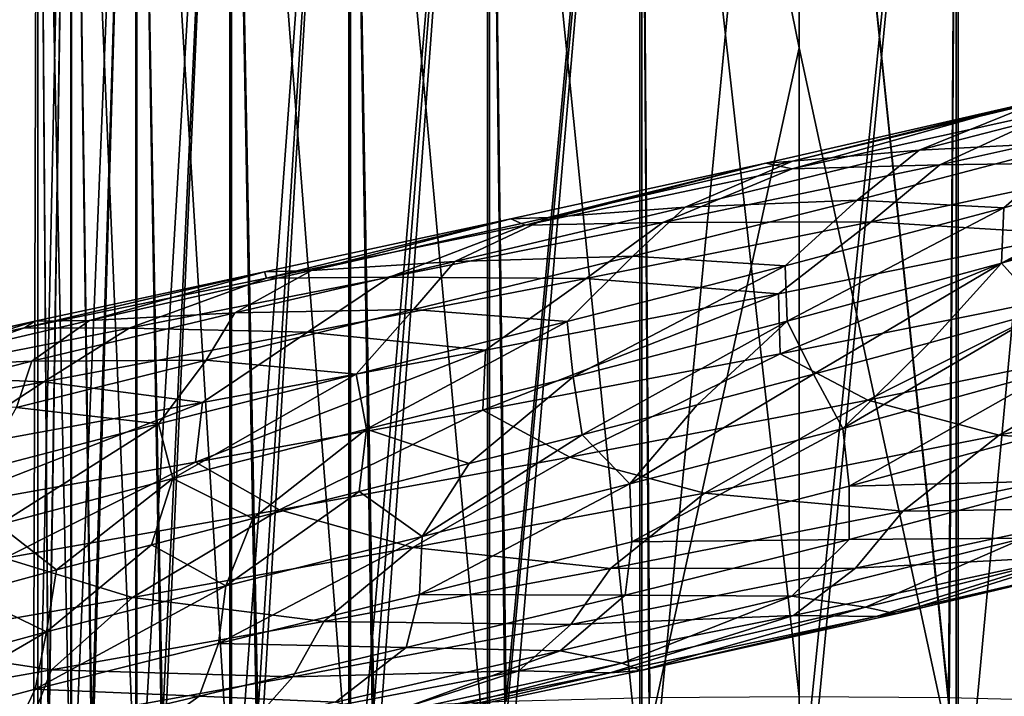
# Model space of a CAD drawing. Header units: metres. Extents: x -109 to 109, y -917 to 389.
# Tile 315 of 656: x -8.66 to 2.28, y -716.9 to -709.38. Entities that reach past the tile are written whole.
import ezdxf

# ---------------------------------------------------------------- set-up
doc = ezdxf.new("R2010")
doc.units = ezdxf.units.M
doc.layers.add('solid_24503124_XXX_01_SW0001', color=7, linetype='CONTINUOUS')
doc.layers.add('solid_24503124_XXX_01_SW0001_01', color=7, linetype='CONTINUOUS')

msp = doc.modelspace()

# ---------------------------------------------------------------- linework, layer by layer
at = {"layer": 'solid_24503124_XXX_01_SW0001'}
for points in [[(-8.5, -717.603394, -399.309631), (-8.453436, -701, -399.111511), (-8.453436, -701, -400.888489)], [(-8.336675, -717.465759, -397.657074), (-8.453436, -701, -399.111511), (-8.5, -717.603394, -399.309631)], [(-8.5, -717.603394, -399.309631), (-8.453436, -701, -400.888489), (-8.336675, -717.741089, -400.962158)], [(-8.454546, -718.427734, -1.641997), (-8.452125, -701, 0.900884), (-8.454546, -701, -0.877868)], [(-8.454546, -718.427734, -1.641997), (-8.452125, -718.581726, 0.13008), (-8.452125, -701, 0.900884)], [(-8.086726, -718.2771, -3.375776), (-8.454546, -701, -0.877868), (-8.086726, -701, -2.618177)], [(-8.086726, -718.2771, -3.375776), (-8.454546, -718.427734, -1.641997), (-8.454546, -701, -0.877868)], [(-8.336675, -717.465759, -397.657074), (-8.083981, -701, -397.373352), (-8.453436, -701, -399.111511)], [(-8.336675, -717.741089, -400.962158), (-8.453436, -701, -400.888489), (-8.083981, -701, -402.626648)], [(-8.452125, -718.581726, 0.13008), (-8.079568, -701, 2.640186), (-8.452125, -701, 0.900884)], [(-8.452125, -718.581726, 0.13008), (-8.079568, -718.732239, 1.862855), (-8.079568, -701, 2.640186)], [(-7.852976, -717.333374, -396.068054), (-8.083981, -701, -397.373352), (-8.336675, -717.465759, -397.657074)], [(-8.336675, -717.741089, -400.962158), (-8.083981, -701, -402.626648), (-7.852976, -717.873474, -402.551208)], [(-7.364774, -718.136414, -4.99533), (-8.086726, -701, -2.618177), (-7.364774, -701, -4.243832)], [(-7.364774, -718.136414, -4.99533), (-8.086726, -718.2771, -3.375776), (-8.086726, -701, -2.618177)], [(-7.852976, -717.333374, -396.068054), (-7.361216, -701, -395.75), (-8.083981, -701, -397.373352)], [(-7.852976, -717.873474, -402.551208), (-8.083981, -701, -402.626648), (-7.361216, -701, -404.25)], [(-8.079568, -718.732239, 1.862855), (-7.353192, -701, 4.263868), (-8.079568, -701, 2.640186)], [(-8.079568, -718.732239, 1.862855), (-7.353192, -718.872803, 3.480444), (-7.353192, -701, 4.263868)], [(-7.067492, -717.211365, -394.603577), (-7.361216, -701, -395.75), (-7.852976, -717.333374, -396.068054)], [(-7.852976, -717.873474, -402.551208), (-7.361216, -701, -404.25), (-7.067492, -717.995422, -404.015686)], [(-6.320303, -718.01178, -6.429735), (-7.364774, -701, -4.243832), (-6.320303, -701, -5.68364)], [(-6.320303, -718.01178, -6.429735), (-7.364774, -718.136414, -4.99533), (-7.364774, -701, -4.243832)], [(-7.067492, -717.211365, -394.603577), (-6.316731, -701, -394.312378), (-7.361216, -701, -395.75)], [(-7.067492, -717.995422, -404.015686), (-7.361216, -701, -404.25), (-6.316731, -701, -405.687622)], [(-7.353192, -718.872803, 3.480444), (-6.304805, -701, 5.700828), (-7.353192, -701, 4.263868)], [(-7.353192, -718.872803, 3.480444), (-6.304805, -718.997192, 4.912011), (-6.304805, -701, 5.700828)], [(-6.010407, -717.104431, -393.319977), (-6.316731, -701, -394.312378), (-7.067492, -717.211365, -394.603577)], [(-7.067492, -717.995422, -404.015686), (-6.316731, -701, -405.687622), (-6.010407, -718.102356, -405.299286)], [(-4.999055, -717.908691, -7.616178), (-6.320303, -701, -5.68364), (-4.999055, -701, -6.874551)], [(-4.999055, -717.908691, -7.616178), (-6.320303, -718.01178, -6.429735), (-6.320303, -701, -5.68364)], [(-6.010407, -717.104431, -393.319977), (-4.996175, -701, -393.123352), (-6.316731, -701, -394.312378)], [(-6.010407, -718.102356, -405.299286), (-6.316731, -701, -405.687622), (-4.996175, -701, -406.876648)], [(-6.304805, -718.997192, 4.912011), (-4.980319, -719.099915, 6.094865), (-4.980319, -701, 6.888136)], [(-6.304805, -718.997192, 4.912011), (-4.980319, -701, 6.888136), (-6.304805, -701, 5.700828)], [(-4.722347, -717.016724, -392.266541), (-4.996175, -701, -393.123352), (-6.010407, -717.104431, -393.319977)], [(-6.010407, -718.102356, -405.299286), (-4.996175, -701, -406.876648), (-4.722347, -718.190125, -406.352722)], [(-3.458888, -717.831665, -8.502699), (-4.999055, -701, -6.874551), (-3.458888, -701, -7.764412)], [(-3.458888, -717.831665, -8.502699), (-4.999055, -717.908691, -7.616178), (-4.999055, -701, -6.874551)], [(-4.722347, -717.016724, -392.266541), (-3.457262, -701, -392.234863), (-4.996175, -701, -393.123352)], [(-4.722347, -718.190125, -406.352722), (-4.996175, -701, -406.876648), (-3.457262, -701, -407.765137)], [(-4.980319, -719.099915, 6.094865), (-3.437735, -719.176575, 6.977206), (-3.437735, -701, 7.773801)], [(-4.980319, -719.099915, 6.094865), (-3.437735, -701, 7.773801), (-4.980319, -701, 6.888136)], [(-3.252809, -716.951477, -391.483765), (-3.457262, -701, -392.234863), (-4.722347, -717.016724, -392.266541)], [(-4.722347, -718.190125, -406.352722), (-3.457262, -701, -407.765137), (-3.252809, -718.255371, -407.135498)], [(-1.767249, -717.784058, -9.050478), (-3.458888, -701, -7.764412), (-1.767249, -701, -8.314255)], [(-1.767249, -717.784058, -9.050478), (-3.458888, -717.831665, -8.502699), (-3.458888, -701, -7.764412)], [(-3.252809, -716.951477, -391.483765), (-1.767249, -701, -391.68576), (-3.457262, -701, -392.234863)], [(-3.252809, -718.255371, -407.135498), (-3.457262, -701, -407.765137), (-1.767249, -701, -408.31424)], [(-3.437735, -719.176575, 6.977206), (-1.744606, -719.223816, 7.520394), (-1.744606, -701, 8.319036)], [(-3.437735, -719.176575, 6.977206), (-1.744606, -701, 8.319036), (-3.437735, -701, 7.773801)], [(-1.658268, -716.911316, -391.00174), (-1.767249, -701, -391.68576), (-3.252809, -716.951477, -391.483765)], [(-3.252809, -718.255371, -407.135498), (-1.767249, -701, -408.31424), (-1.658268, -718.295532, -407.617523)], [(0, -709.691589, -8.697343), (-1.767249, -701, -8.314255), (0, -701, -8.5)], [(-1.767249, -717.784058, -9.050478), (-1.767249, -701, -8.314255), (0, -709.691589, -8.697343)], [(-1.658268, -718.295532, -407.617523), (-1.767249, -701, -408.31424), (0, -701, -408.5)], [(0, -716.897766, -390.838959), (0, -701, -391.5), (-1.767249, -701, -391.68576)], [(-1.658268, -716.911316, -391.00174), (0, -716.897766, -390.838959), (-1.767249, -701, -391.68576)], [(-1.744606, -719.223816, 7.520394), (0, -701, 8.5), (-1.744606, -701, 8.319036)], [(-1.658268, -718.295532, -407.617523), (0, -701, -408.5), (0, -718.309082, -407.780273)], [(1.658268, -716.911316, -391.00174), (1.767249, -701, -391.68576), (0, -701, -391.5)], [(1.658268, -716.911316, -391.00174), (0, -701, -391.5), (0, -716.897766, -390.838959)], [(-1.767249, -717.784058, -9.050478), (0, -709.691589, -8.697343), (0, -718.365234, -9.288966)], [(-0.370308, -710.973022, 17.99728), (2.472869, -710.322571, 17.850761), (-0.071905, -710.952515, 17.287518)], [(-0.077731, -711.035828, 18.71294), (2.472869, -710.322571, 17.850761), (-0.370308, -710.973022, 17.99728)], [(1.564183, -710.990906, 19.310526), (2.889592, -710.378967, 18.50408), (-0.077731, -711.035828, 18.71294)], [(2.472869, -710.322571, 17.850761), (2.645593, -710.301086, 17.099283), (-0.071905, -710.952515, 17.287518)], [(-0.071905, -710.952515, 17.287518), (1.33299, -710.828491, 16.572636), (-1.265201, -711.462158, 16.539602)], [(-3.202172, -711.593323, 17.645248), (-0.370308, -710.973022, 17.99728), (-2.787336, -711.575317, 16.997725)], [(-3.042819, -711.661438, 18.399982), (-0.370308, -710.973022, 17.99728), (-3.202172, -711.593323, 17.645248)], [(-3.042819, -711.661438, 18.399982), (-0.077731, -711.035828, 18.71294), (-0.370308, -710.973022, 17.99728)], [(-1.514759, -711.632507, 19.275333), (-0.077731, -711.035828, 18.71294), (-3.042819, -711.661438, 18.399982)], [(-2.787336, -711.575317, 16.997725), (-0.071905, -710.952515, 17.287518), (-1.265201, -711.462158, 16.539602)], [(-0.370308, -710.973022, 17.99728), (-0.071905, -710.952515, 17.287518), (-2.787336, -711.575317, 16.997725)], [(-1.514759, -711.632507, 19.275333), (1.564183, -710.990906, 19.310526), (-0.077731, -711.035828, 18.71294)], [(0.801559, -711.623779, 19.888416), (1.564183, -710.990906, 19.310526), (-1.514759, -711.632507, 19.275333)], [(-3.824563, -712.066284, 16.054501), (-1.265201, -711.462158, 16.539602), (-1.845462, -712.00769, 15.875687)], [(-2.787336, -711.575317, 16.997725), (-1.265201, -711.462158, 16.539602), (-3.824563, -712.066284, 16.054501)], [(-1.845462, -712.00769, 15.875687), (0.645559, -711.384521, 16.020309), (-0.153035, -712.114502, 15.553102)], [(-1.265201, -711.462158, 16.539602), (0.645559, -711.384521, 16.020309), (-1.845462, -712.00769, 15.875687)], [(0.645559, -711.384521, 16.020309), (2.274778, -711.469604, 15.408117), (-0.153035, -712.114502, 15.553102)], [(-0.153035, -712.114502, 15.553102), (2.274778, -711.469604, 15.408117), (-0.132012, -712.730042, 15.233351)], [(2.274778, -711.469604, 15.408117), (2.247102, -712.08551, 15.090783), (-0.132012, -712.730042, 15.233351)], [(-5.416329, -712.165527, 16.234802), (-2.787336, -711.575317, 16.997725), (-3.824563, -712.066284, 16.054501)], [(-3.202172, -711.593323, 17.645248), (-2.787336, -711.575317, 16.997725), (-5.416329, -712.165527, 16.234802)], [(-5.93502, -712.179504, 16.800884), (-3.202172, -711.593323, 17.645248), (-5.416329, -712.165527, 16.234802)], [(-5.913548, -712.251404, 17.570555), (-3.202172, -711.593323, 17.645248), (-5.93502, -712.179504, 16.800884)], [(-5.913548, -712.251404, 17.570555), (-3.042819, -711.661438, 18.399982), (-3.202172, -711.593323, 17.645248)], [(-4.547217, -712.239136, 18.704794), (-3.042819, -711.661438, 18.399982), (-5.913548, -712.251404, 17.570555)], [(-4.547217, -712.239136, 18.704794), (-1.514759, -711.632507, 19.275333), (-3.042819, -711.661438, 18.399982)], [(-2.364416, -712.256226, 19.711475), (-1.514759, -711.632507, 19.275333), (-4.547217, -712.239136, 18.704794)], [(-2.364416, -712.256226, 19.711475), (0.801559, -711.623779, 19.888416), (-1.514759, -711.632507, 19.275333)], [(-0.229614, -712.424316, 20.288734), (0.801559, -711.623779, 19.888416), (-2.364416, -712.256226, 19.711475)], [(-0.210389, -713.09198, 20.524387), (3.028834, -711.761719, 20.085403), (-0.229614, -712.424316, 20.288734)], [(-4.280074, -712.600891, 15.299441), (-1.845462, -712.00769, 15.875687), (-2.576244, -712.731201, 15.271461)], [(-3.824563, -712.066284, 16.054501), (-1.845462, -712.00769, 15.875687), (-4.280074, -712.600891, 15.299441)], [(-1.845462, -712.00769, 15.875687), (-0.153035, -712.114502, 15.553102), (-2.576244, -712.731201, 15.271461)], [(-6.267007, -712.637695, 15.128572), (-3.824563, -712.066284, 16.054501), (-4.280074, -712.600891, 15.299441)], [(-5.416329, -712.165527, 16.234802), (-3.824563, -712.066284, 16.054501), (-6.267007, -712.637695, 15.128572)], [(-2.576244, -712.731201, 15.271461), (-0.153035, -712.114502, 15.553102), (-2.507171, -713.345703, 14.957805)], [(-0.153035, -712.114502, 15.553102), (-0.132012, -712.730042, 15.233351), (-2.507171, -713.345703, 14.957805)], [(-8.602715, -712.803101, 16.251589), (-5.93502, -712.179504, 16.800884), (-8.486114, -712.729004, 15.492156)], [(-8.602715, -712.803101, 16.251589), (-5.913548, -712.251404, 17.570555), (-5.93502, -712.179504, 16.800884)], [(-8.486114, -712.729004, 15.492156), (-5.93502, -712.179504, 16.800884), (-7.879027, -712.720581, 15.023417)], [(-7.879027, -712.720581, 15.023417), (-5.416329, -712.165527, 16.234802), (-6.267007, -712.637695, 15.128572)], [(-5.93502, -712.179504, 16.800884), (-5.416329, -712.165527, 16.234802), (-7.879027, -712.720581, 15.023417)], [(-7.44069, -712.807007, 17.61235), (-4.547217, -712.239136, 18.704794), (-5.913548, -712.251404, 17.570555)], [(-5.458127, -712.850586, 18.986481), (-4.547217, -712.239136, 18.704794), (-7.44069, -712.807007, 17.61235)], [(-5.458127, -712.850586, 18.986481), (-2.364416, -712.256226, 19.711475), (-4.547217, -712.239136, 18.704794)], [(-7.44069, -712.807007, 17.61235), (-5.913548, -712.251404, 17.570555), (-8.602715, -712.803101, 16.251589)], [(-3.48113, -713.049133, 19.920202), (-2.364416, -712.256226, 19.711475), (-5.458127, -712.850586, 18.986481)], [(-3.48113, -713.049133, 19.920202), (-0.229614, -712.424316, 20.288734), (-2.364416, -712.256226, 19.711475)], [(-3.511371, -713.716492, 20.15295), (-0.229614, -712.424316, 20.288734), (-3.48113, -713.049133, 19.920202)], [(-3.511371, -713.716492, 20.15295), (-0.210389, -713.09198, 20.524387), (-0.229614, -712.424316, 20.288734)], [(-8.51881, -713.174622, 13.792184), (-6.267007, -712.637695, 15.128572), (-6.584936, -713.161377, 14.307531)], [(-7.879027, -712.720581, 15.023417), (-6.267007, -712.637695, 15.128572), (-8.51881, -713.174622, 13.792184)], [(-6.584936, -713.161377, 14.307531), (-4.280074, -712.600891, 15.299441), (-4.919641, -713.316223, 14.56789)], [(-6.267007, -712.637695, 15.128572), (-4.280074, -712.600891, 15.299441), (-6.584936, -713.161377, 14.307531)], [(-4.280074, -712.600891, 15.299441), (-2.576244, -712.731201, 15.271461), (-4.919641, -713.316223, 14.56789)], [(-11.026124, -713.314819, 14.481745), (-8.486114, -712.729004, 15.492156), (-10.775408, -713.240417, 13.756499)], [(-11.026124, -713.314819, 14.481745), (-8.602715, -712.803101, 16.251589), (-8.486114, -712.729004, 15.492156)], [(-10.775408, -713.240417, 13.756499), (-8.486114, -712.729004, 15.492156), (-10.098326, -713.239075, 13.398982)], [(-10.098326, -713.239075, 13.398982), (-7.879027, -712.720581, 15.023417), (-8.51881, -713.174622, 13.792184)], [(-8.486114, -712.729004, 15.492156), (-7.879027, -712.720581, 15.023417), (-10.098326, -713.239075, 13.398982)], [(-4.919641, -713.316223, 14.56789), (-2.576244, -712.731201, 15.271461), (-4.804642, -713.929077, 14.268694)], [(-2.576244, -712.731201, 15.271461), (-2.507171, -713.345703, 14.957805), (-4.804642, -713.929077, 14.268694)], [(-2.507171, -713.345703, 14.957805), (-0.132012, -712.730042, 15.233351), (-2.408983, -713.990479, 14.829572)], [(-0.132012, -712.730042, 15.233351), (-1.130098, -713.659485, 15.023415), (-2.408983, -713.990479, 14.829572)], [(-0.132012, -712.730042, 15.233351), (0.161164, -713.318665, 15.094956), (-1.130098, -713.659485, 15.023415)], [(-10.107832, -713.333984, 16.034035), (-8.602715, -712.803101, 16.251589), (-11.026124, -713.314819, 14.481745)], [(-10.107832, -713.333984, 16.034035), (-7.44069, -712.807007, 17.61235), (-8.602715, -712.803101, 16.251589)], [(-8.386407, -713.403442, 17.733877), (-7.44069, -712.807007, 17.61235), (-10.107832, -713.333984, 16.034035)], [(-8.386407, -713.403442, 17.733877), (-5.458127, -712.850586, 18.986481), (-7.44069, -712.807007, 17.61235)], [(-6.624823, -713.63147, 18.986195), (-5.458127, -712.850586, 18.986481), (-8.386407, -713.403442, 17.733877)], [(-6.624823, -713.63147, 18.986195), (-3.48113, -713.049133, 19.920202), (-5.458127, -712.850586, 18.986481)], [(-6.703573, -714.296204, 19.207518), (-3.48113, -713.049133, 19.920202), (-6.624823, -713.63147, 18.986195)], [(-6.703573, -714.296204, 19.207518), (-3.511371, -713.716492, 20.15295), (-3.48113, -713.049133, 19.920202)], [(-3.511371, -713.716492, 20.15295), (-2.545852, -714.238037, 20.371693), (-0.210389, -713.09198, 20.524387)], [(-10.509504, -713.676086, 12.081997), (-8.51881, -713.174622, 13.792184), (-8.690084, -713.687744, 12.930621)], [(-10.098326, -713.239075, 13.398982), (-8.51881, -713.174622, 13.792184), (-10.509504, -713.676086, 12.081997)], [(-8.690084, -713.687744, 12.930621), (-6.584936, -713.161377, 14.307531), (-7.112132, -713.867554, 13.465112)], [(-8.51881, -713.174622, 13.792184), (-6.584936, -713.161377, 14.307531), (-8.690084, -713.687744, 12.930621)], [(-6.584936, -713.161377, 14.307531), (-4.919641, -713.316223, 14.56789), (-7.112132, -713.867554, 13.465112)], [(-11.060352, -713.912964, 15.992669), (-8.386407, -713.403442, 17.733877), (-10.107832, -713.333984, 16.034035)], [(-7.112132, -713.867554, 13.465112), (-4.919641, -713.316223, 14.56789), (-6.954707, -714.478271, 13.188157)], [(-4.919641, -713.316223, 14.56789), (-4.804642, -713.929077, 14.268694), (-6.954707, -714.478271, 13.188157)], [(0.161164, -713.318665, 15.094956), (0.486404, -713.919373, 15.142646), (-1.878732, -714.536987, 14.973413)], [(-1.130098, -713.659485, 15.023415), (0.161164, -713.318665, 15.094956), (-1.878732, -714.536987, 14.973413)], [(-9.565344, -714.168579, 17.517393), (-8.386407, -713.403442, 17.733877), (-11.060352, -713.912964, 15.992669)], [(-9.565344, -714.168579, 17.517393), (-6.624823, -713.63147, 18.986195), (-8.386407, -713.403442, 17.733877)], [(-4.804642, -713.929077, 14.268694), (-2.507171, -713.345703, 14.957805), (-3.664237, -714.311218, 14.514874)], [(-2.507171, -713.345703, 14.957805), (-2.408983, -713.990479, 14.829572), (-3.664237, -714.311218, 14.514874)], [(-9.690152, -714.828369, 17.719069), (-6.624823, -713.63147, 18.986195), (-9.565344, -714.168579, 17.517393)], [(-9.690152, -714.828369, 17.719069), (-6.703573, -714.296204, 19.207518), (-6.624823, -713.63147, 18.986195)], [(0.763794, -713.605652, 20.573597), (-2.545852, -714.238037, 20.371693), (-1.048823, -714.640503, 20.386412)], [(-2.408983, -713.990479, 14.829572), (-1.130098, -713.659485, 15.023415), (-1.878732, -714.536987, 14.973413)], [(-8.690084, -713.687744, 12.930621), (-7.112132, -713.867554, 13.465112), (-9.085015, -714.384033, 11.994876)], [(-6.703573, -714.296204, 19.207518), (-5.768188, -714.82373, 19.600048), (-3.511371, -713.716492, 20.15295)], [(-3.511371, -713.716492, 20.15295), (-5.768188, -714.82373, 19.600048), (-2.545852, -714.238037, 20.371693)], [(-9.085015, -714.384033, 11.994876), (-7.112132, -713.867554, 13.465112), (-8.890004, -714.992249, 11.747289)], [(-7.112132, -713.867554, 13.465112), (-6.954707, -714.478271, 13.188157), (-8.890004, -714.992249, 11.747289)], [(-6.954707, -714.478271, 13.188157), (-4.804642, -713.929077, 14.268694), (-6.066437, -714.922668, 13.530365)], [(-4.804642, -713.929077, 14.268694), (-4.886641, -714.621948, 14.080522), (-6.066437, -714.922668, 13.530365)], [(-4.804642, -713.929077, 14.268694), (-3.664237, -714.311218, 14.514874), (-4.886641, -714.621948, 14.080522)], [(-2.408983, -713.990479, 14.829572), (-1.878732, -714.536987, 14.973413), (-4.186751, -715.121155, 14.39626)], [(-3.664237, -714.311218, 14.514874), (-2.408983, -713.990479, 14.829572), (-4.186751, -715.121155, 14.39626)], [(-1.878732, -714.536987, 14.973413), (0.486404, -713.919373, 15.142646), (-1.858608, -715.181335, 15.208563)], [(0.486404, -713.919373, 15.142646), (0.556298, -714.562622, 15.371919), (-1.858608, -715.181335, 15.208563)], [(1.153843, -714.8396, 20.086662), (2.223281, -713.99408, 20.333298), (-1.048823, -714.640503, 20.386412)], [(-9.690152, -714.828369, 17.719069), (-8.825185, -715.362915, 18.276098), (-6.703573, -714.296204, 19.207518)], [(-6.703573, -714.296204, 19.207518), (-8.825185, -715.362915, 18.276098), (-5.768188, -714.82373, 19.600048)], [(-2.545852, -714.238037, 20.371693), (-5.768188, -714.82373, 19.600048), (-4.289763, -715.243042, 19.875338)], [(-4.886641, -714.621948, 14.080522), (-3.664237, -714.311218, 14.514874), (-4.186751, -715.121155, 14.39626)], [(-2.545852, -714.238037, 20.371693), (-4.289763, -715.243042, 19.875338), (-1.048823, -714.640503, 20.386412)], [(-8.890004, -714.992249, 11.747289), (-6.954707, -714.478271, 13.188157), (-8.247163, -715.491394, 12.108437)], [(-6.954707, -714.478271, 13.188157), (-7.190995, -715.212769, 12.870497), (-8.247163, -715.491394, 12.108437)], [(-6.954707, -714.478271, 13.188157), (-6.066437, -714.922668, 13.530365), (-7.190995, -715.212769, 12.870497)], [(-1.878732, -714.536987, 14.973413), (-1.858608, -715.181335, 15.208563), (-4.217, -715.764771, 14.628654)], [(-4.186751, -715.121155, 14.39626), (-1.878732, -714.536987, 14.973413), (-4.217, -715.764771, 14.628654)], [(-4.886641, -714.621948, 14.080522), (-4.186751, -715.121155, 14.39626), (-6.367567, -715.669434, 13.425129)], [(-6.066437, -714.922668, 13.530365), (-4.886641, -714.621948, 14.080522), (-6.367567, -715.669434, 13.425129)], [(-2.093779, -715.475586, 19.953424), (-1.048823, -714.640503, 20.386412), (-4.289763, -715.243042, 19.875338)], [(-2.093779, -715.475586, 19.953424), (1.153843, -714.8396, 20.086662), (-1.048823, -714.640503, 20.386412)], [(-5.768188, -714.82373, 19.600048), (-8.825185, -715.362915, 18.276098), (-7.401329, -715.797607, 18.810766)], [(-5.768188, -714.82373, 19.600048), (-7.401329, -715.797607, 18.810766), (-4.289763, -715.243042, 19.875338)], [(0.627569, -715.47345, 19.627224), (1.153843, -714.8396, 20.086662), (-2.093779, -715.475586, 19.953424)], [(-7.190995, -715.212769, 12.870497), (-6.066437, -714.922668, 13.530365), (-6.367567, -715.669434, 13.425129)], [(-8.890004, -714.992249, 11.747289), (-8.247163, -715.491394, 12.108437), (-9.228422, -715.759644, 11.247748)], [(-4.186751, -715.121155, 14.39626), (-4.217, -715.764771, 14.628654), (-6.447166, -716.310303, 13.645997)], [(-6.367567, -715.669434, 13.425129), (-4.186751, -715.121155, 14.39626), (-6.447166, -716.310303, 13.645997)], [(-4.217, -715.764771, 14.628654), (-1.858608, -715.181335, 15.208563), (-1.932961, -715.772339, 15.590304)], [(-1.932961, -715.772339, 15.590304), (0.557266, -715.153381, 15.761759), (-0.080734, -715.784119, 16.286444)], [(-1.858608, -715.181335, 15.208563), (0.557266, -715.153381, 15.761759), (-1.932961, -715.772339, 15.590304)], [(0.557266, -715.153381, 15.761759), (2.49478, -715.138489, 16.128181), (-0.080734, -715.784119, 16.286444)], [(-7.190995, -715.212769, 12.870497), (-6.367567, -715.669434, 13.425129), (-8.355951, -716.180969, 12.091021)], [(-8.247163, -715.491394, 12.108437), (-7.190995, -715.212769, 12.870497), (-8.355951, -716.180969, 12.091021)], [(-5.277696, -716.064636, 19.259199), (-4.289763, -715.243042, 19.875338), (-7.401329, -715.797607, 18.810766)], [(-5.277696, -716.064636, 19.259199), (-2.093779, -715.475586, 19.953424), (-4.289763, -715.243042, 19.875338)], [(-8.825185, -715.362915, 18.276098), (-10.291665, -716.302185, 17.225691), (-7.401329, -715.797607, 18.810766)], [(0.856522, -716.009766, 18.344393), (2.991288, -715.342651, 18.827953), (-0.060596, -716, 19.03046)], [(-9.228422, -715.759644, 11.247748), (-8.247163, -715.491394, 12.108437), (-8.355951, -716.180969, 12.091021)], [(-2.535956, -716.099792, 19.408411), (-2.093779, -715.475586, 19.953424), (-5.277696, -716.064636, 19.259199)], [(-2.535956, -716.099792, 19.408411), (0.627569, -715.47345, 19.627224), (-2.093779, -715.475586, 19.953424)], [(-0.060596, -716, 19.03046), (0.627569, -715.47345, 19.627224), (-2.535956, -716.099792, 19.408411)], [(-6.367567, -715.669434, 13.425129), (-6.447166, -716.310303, 13.645997), (-8.482423, -716.817322, 12.292041)], [(-8.355951, -716.180969, 12.091021), (-6.367567, -715.669434, 13.425129), (-8.482423, -716.817322, 12.292041)], [(-8.300491, -716.603088, 18.019808), (-7.401329, -715.797607, 18.810766), (-10.291665, -716.302185, 17.225691)], [(-9.228422, -715.759644, 11.247748), (-8.355951, -716.180969, 12.091021), (-10.089872, -716.655823, 10.430385)], [(-8.300491, -716.603088, 18.019808), (-5.277696, -716.064636, 19.259199), (-7.401329, -715.797607, 18.810766)], [(-6.447166, -716.310303, 13.645997), (-4.217, -715.764771, 14.628654), (-4.364415, -716.353821, 14.989506)], [(-4.217, -715.764771, 14.628654), (-1.932961, -715.772339, 15.590304), (-4.364415, -716.353821, 14.989506)], [(-4.364415, -716.353821, 14.989506), (-1.932961, -715.772339, 15.590304), (-2.654168, -716.392578, 15.99612)], [(-1.932961, -715.772339, 15.590304), (-0.080734, -715.784119, 16.286444), (-2.654168, -716.392578, 15.99612)], [(-2.654168, -716.392578, 15.99612), (-0.080734, -715.784119, 16.286444), (-1.968544, -716.52832, 16.763107)], [(-0.080734, -715.784119, 16.286444), (0.737437, -715.904846, 16.924381), (-1.968544, -716.52832, 16.763107)], [(-1.968544, -716.52832, 16.763107), (0.737437, -715.904846, 16.924381), (-1.755302, -716.609741, 17.502979)], [(0.737437, -715.904846, 16.924381), (1.079855, -715.97937, 17.616419), (-1.755302, -716.609741, 17.502979)], [(-5.622389, -716.678406, 18.644886), (-5.277696, -716.064636, 19.259199), (-8.300491, -716.603088, 18.019808)], [(-5.622389, -716.678406, 18.644886), (-2.535956, -716.099792, 19.408411), (-5.277696, -716.064636, 19.259199)], [(-3.111077, -716.613342, 18.701504), (-0.060596, -716, 19.03046), (-2.535956, -716.099792, 19.408411)], [(-2.098989, -716.63739, 18.181692), (-0.060596, -716, 19.03046), (-3.111077, -716.613342, 18.701504)], [(-2.098989, -716.63739, 18.181692), (0.856522, -716.009766, 18.344393), (-0.060596, -716, 19.03046)], [(-1.755302, -716.609741, 17.502979), (0.856522, -716.009766, 18.344393), (-2.098989, -716.63739, 18.181692)], [(-8.355951, -716.180969, 12.091021), (-8.482423, -716.817322, 12.292041), (-10.259223, -717.285767, 10.603775)], [(-10.089872, -716.655823, 10.430385), (-8.355951, -716.180969, 12.091021), (-10.259223, -717.285767, 10.603775)], [(-3.111077, -716.613342, 18.701504), (-2.535956, -716.099792, 19.408411), (-5.622389, -716.678406, 18.644886)], [(-11.071817, -717.089783, 16.275843), (-8.300491, -716.603088, 18.019808), (-10.291665, -716.302185, 17.225691)], [(-8.482423, -716.817322, 12.292041), (-6.447166, -716.310303, 13.645997), (-6.663189, -716.895142, 13.973726)], [(-6.447166, -716.310303, 13.645997), (-4.364415, -716.353821, 14.989506), (-6.663189, -716.895142, 13.973726)], [(-6.663189, -716.895142, 13.973726), (-4.364415, -716.353821, 14.989506), (-5.14713, -716.960571, 15.26414)], [(-4.364415, -716.353821, 14.989506), (-2.654168, -716.392578, 15.99612), (-5.14713, -716.960571, 15.26414)], [(-5.14713, -716.960571, 15.26414), (-2.654168, -716.392578, 15.99612), (-4.614652, -717.109619, 16.135143)], [(-2.654168, -716.392578, 15.99612), (-1.968544, -716.52832, 16.763107), (-4.614652, -717.109619, 16.135143)], [(-8.53804, -717.206116, 17.355494), (-8.300491, -716.603088, 18.019808), (-11.071817, -717.089783, 16.275843)], [(-8.53804, -717.206116, 17.355494), (-5.622389, -716.678406, 18.644886), (-8.300491, -716.603088, 18.019808)], [(-6.067216, -717.178833, 17.849237), (-3.111077, -716.613342, 18.701504), (-5.622389, -716.678406, 18.644886)], [(-4.990654, -717.219177, 17.509253), (-3.111077, -716.613342, 18.701504), (-6.067216, -717.178833, 17.849237)], [(-4.990654, -717.219177, 17.509253), (-2.098989, -716.63739, 18.181692), (-3.111077, -716.613342, 18.701504)], [(-4.614652, -717.109619, 16.135143), (-1.968544, -716.52832, 16.763107), (-4.537048, -717.196106, 16.899569)], [(-1.968544, -716.52832, 16.763107), (-1.755302, -716.609741, 17.502979), (-4.537048, -717.196106, 16.899569)], [(-4.537048, -717.196106, 16.899569), (-1.755302, -716.609741, 17.502979), (-2.098989, -716.63739, 18.181692)], [(-6.067216, -717.178833, 17.849237), (-5.622389, -716.678406, 18.644886), (-8.53804, -717.206116, 17.355494)], [(-4.537048, -717.196106, 16.899569), (-2.098989, -716.63739, 18.181692), (-4.990654, -717.219177, 17.509253)], [(-10.259223, -717.285767, 10.603775), (-8.482423, -716.817322, 12.292041), (-8.760544, -717.395752, 12.575454)], [(-8.482423, -716.817322, 12.292041), (-6.663189, -716.895142, 13.973726), (-8.760544, -717.395752, 12.575454)], [(-8.760544, -717.395752, 12.575454), (-6.663189, -716.895142, 13.973726), (-7.484906, -717.485962, 14.110552)], [(-6.663189, -716.895142, 13.973726), (-5.14713, -716.960571, 15.26414), (-7.484906, -717.485962, 14.110552)]]:
    msp.add_3dface(points, dxfattribs=at)
at = {"layer": 'solid_24503124_XXX_01_SW0001_01'}
for points in [[(-1.744606, -719.223816, 7.520394), (0, -719.239441, 7.70068), (0, -701, 8.5)], [(1.744606, -717.78363, -9.055242), (0, -701, -8.5), (1.744606, -701, -8.319036)], [(0, -709.691589, -8.697343), (0, -701, -8.5), (1.744606, -717.78363, -9.055242)], [(0, -719.239441, 7.70068), (1.767249, -701, 8.314255), (0, -701, 8.5)], [(0, -719.239441, 7.70068), (1.767249, -719.223389, 7.515631), (1.767249, -701, 8.314255)], [(0, -718.309082, -407.780273), (0, -701, -408.5), (1.767249, -701, -408.31424)], [(0, -718.309082, -407.780273), (1.767249, -701, -408.31424), (1.658268, -718.295532, -407.617523)], [(1.658268, -718.295532, -407.617523), (1.767249, -701, -408.31424), (3.252809, -718.255371, -407.135498)], [(3.252809, -716.951477, -391.483765), (1.767249, -701, -391.68576), (1.658268, -716.911316, -391.00174)], [(3.437735, -717.830872, -8.512053), (1.744606, -717.78363, -9.055242), (1.744606, -701, -8.319036)], [(3.437735, -717.830872, -8.512053), (1.744606, -701, -8.319036), (3.437735, -701, -7.773801)], [(1.767249, -719.223389, 7.515631), (3.458888, -701, 7.764412), (1.767249, -701, 8.314255)], [(1.767249, -719.223389, 7.515631), (3.458888, -719.175781, 6.967852), (3.458888, -701, 7.764412)], [(3.252809, -718.255371, -407.135498), (1.767249, -701, -408.31424), (3.457262, -701, -407.765137)], [(3.252809, -716.951477, -391.483765), (3.457262, -701, -392.234863), (1.767249, -701, -391.68576)], [(0, -718.365234, -9.288966), (0, -709.691589, -8.697343), (1.744606, -717.78363, -9.055242)], [(1.33299, -710.828491, 16.572636), (3.890073, -710.169312, 16.151949), (3.116674, -710.735046, 15.730611)], [(2.645593, -710.301086, 17.099283), (3.890073, -710.169312, 16.151949), (1.33299, -710.828491, 16.572636)], [(-0.077731, -711.035828, 18.71294), (2.889592, -710.378967, 18.50408), (2.472869, -710.322571, 17.850761)], [(-0.071905, -710.952515, 17.287518), (2.645593, -710.301086, 17.099283), (1.33299, -710.828491, 16.572636)], [(1.564183, -710.990906, 19.310526), (4.59489, -710.31897, 18.808384), (2.889592, -710.378967, 18.50408)], [(3.942816, -710.957825, 19.513844), (4.59489, -710.31897, 18.808384), (1.564183, -710.990906, 19.310526)], [(0.645559, -711.384521, 16.020309), (3.116674, -710.735046, 15.730611), (2.274778, -711.469604, 15.408117)], [(1.33299, -710.828491, 16.572636), (3.116674, -710.735046, 15.730611), (0.645559, -711.384521, 16.020309)], [(4.632225, -710.800476, 14.8387), (4.556703, -711.416016, 14.532346), (2.247102, -712.08551, 15.090783)], [(2.274778, -711.469604, 15.408117), (4.632225, -710.800476, 14.8387), (2.247102, -712.08551, 15.090783)], [(3.116674, -710.735046, 15.730611), (4.632225, -710.800476, 14.8387), (2.274778, -711.469604, 15.408117)], [(-1.265201, -711.462158, 16.539602), (1.33299, -710.828491, 16.572636), (0.645559, -711.384521, 16.020309)], [(0.801559, -711.623779, 19.888416), (3.942816, -710.957825, 19.513844), (1.564183, -710.990906, 19.310526)], [(3.028834, -711.761719, 20.085403), (3.942816, -710.957825, 19.513844), (0.801559, -711.623779, 19.888416)], [(2.247102, -712.08551, 15.090783), (4.556703, -711.416016, 14.532346), (2.719919, -712.613281, 14.867815)], [(-0.229614, -712.424316, 20.288734), (3.028834, -711.761719, 20.085403), (0.801559, -711.623779, 19.888416)], [(-0.210389, -713.09198, 20.524387), (3.096925, -712.427368, 20.315409), (3.028834, -711.761719, 20.085403)], [(-0.132012, -712.730042, 15.233351), (2.247102, -712.08551, 15.090783), (0.161164, -713.318665, 15.094956)], [(2.247102, -712.08551, 15.090783), (1.448305, -712.969727, 15.043002), (0.161164, -713.318665, 15.094956)], [(2.247102, -712.08551, 15.090783), (2.719919, -712.613281, 14.867815), (1.448305, -712.969727, 15.043002)], [(-0.210389, -713.09198, 20.524387), (0.763794, -713.605652, 20.573597), (3.096925, -712.427368, 20.315409)], [(3.096925, -712.427368, 20.315409), (0.763794, -713.605652, 20.573597), (4.035946, -712.936035, 20.20166)], [(2.719919, -712.613281, 14.867815), (2.836431, -713.271545, 14.898556), (0.486404, -713.919373, 15.142646)], [(1.448305, -712.969727, 15.043002), (2.719919, -712.613281, 14.867815), (0.486404, -713.919373, 15.142646)], [(0.161164, -713.318665, 15.094956), (1.448305, -712.969727, 15.043002), (0.486404, -713.919373, 15.142646)], [(4.035946, -712.936035, 20.20166), (0.763794, -713.605652, 20.573597), (2.223281, -713.99408, 20.333298)], [(4.035946, -712.936035, 20.20166), (2.223281, -713.99408, 20.333298), (5.428444, -713.308716, 19.714293)], [(-0.210389, -713.09198, 20.524387), (-2.545852, -714.238037, 20.371693), (0.763794, -713.605652, 20.573597)], [(0.486404, -713.919373, 15.142646), (2.836431, -713.271545, 14.898556), (0.556298, -714.562622, 15.371919)], [(2.836431, -713.271545, 14.898556), (2.953961, -713.911865, 15.113318), (0.556298, -714.562622, 15.371919)], [(4.365898, -714.161255, 19.652636), (5.428444, -713.308716, 19.714293), (2.223281, -713.99408, 20.333298)], [(0.763794, -713.605652, 20.573597), (-1.048823, -714.640503, 20.386412), (2.223281, -713.99408, 20.333298)], [(0.556298, -714.562622, 15.371919), (2.953961, -713.911865, 15.113318), (3.030211, -714.500183, 15.498257)], [(1.153843, -714.8396, 20.086662), (4.365898, -714.161255, 19.652636), (2.223281, -713.99408, 20.333298)], [(3.771586, -714.80365, 19.294035), (4.365898, -714.161255, 19.652636), (1.153843, -714.8396, 20.086662)], [(0.556298, -714.562622, 15.371919), (3.030211, -714.500183, 15.498257), (0.557266, -715.153381, 15.761759)], [(0.557266, -715.153381, 15.761759), (3.030211, -714.500183, 15.498257), (2.49478, -715.138489, 16.128181)], [(-1.858608, -715.181335, 15.208563), (0.556298, -714.562622, 15.371919), (0.557266, -715.153381, 15.761759)], [(0.627569, -715.47345, 19.627224), (3.771586, -714.80365, 19.294035), (1.153843, -714.8396, 20.086662)], [(2.991288, -715.342651, 18.827953), (3.771586, -714.80365, 19.294035), (0.627569, -715.47345, 19.627224)], [(-0.080734, -715.784119, 16.286444), (2.49478, -715.138489, 16.128181), (0.737437, -715.904846, 16.924381)], [(2.49478, -715.138489, 16.128181), (3.420618, -715.242981, 16.613138), (0.737437, -715.904846, 16.924381)], [(0.737437, -715.904846, 16.924381), (3.420618, -715.242981, 16.613138), (1.079855, -715.97937, 17.616419)], [(3.420618, -715.242981, 16.613138), (3.881744, -715.309021, 17.234604), (1.079855, -715.97937, 17.616419)], [(-0.060596, -716, 19.03046), (2.991288, -715.342651, 18.827953), (0.627569, -715.47345, 19.627224)], [(0.856522, -716.009766, 18.344393), (3.785574, -715.34021, 17.99111), (2.991288, -715.342651, 18.827953)], [(1.079855, -715.97937, 17.616419), (3.785574, -715.34021, 17.99111), (0.856522, -716.009766, 18.344393)], [(1.079855, -715.97937, 17.616419), (3.881744, -715.309021, 17.234604), (3.785574, -715.34021, 17.99111)], [(-1.755302, -716.609741, 17.502979), (1.079855, -715.97937, 17.616419), (0.856522, -716.009766, 18.344393)]]:
    msp.add_3dface(points, dxfattribs=at)

doc.saveas('drawing.dxf')
